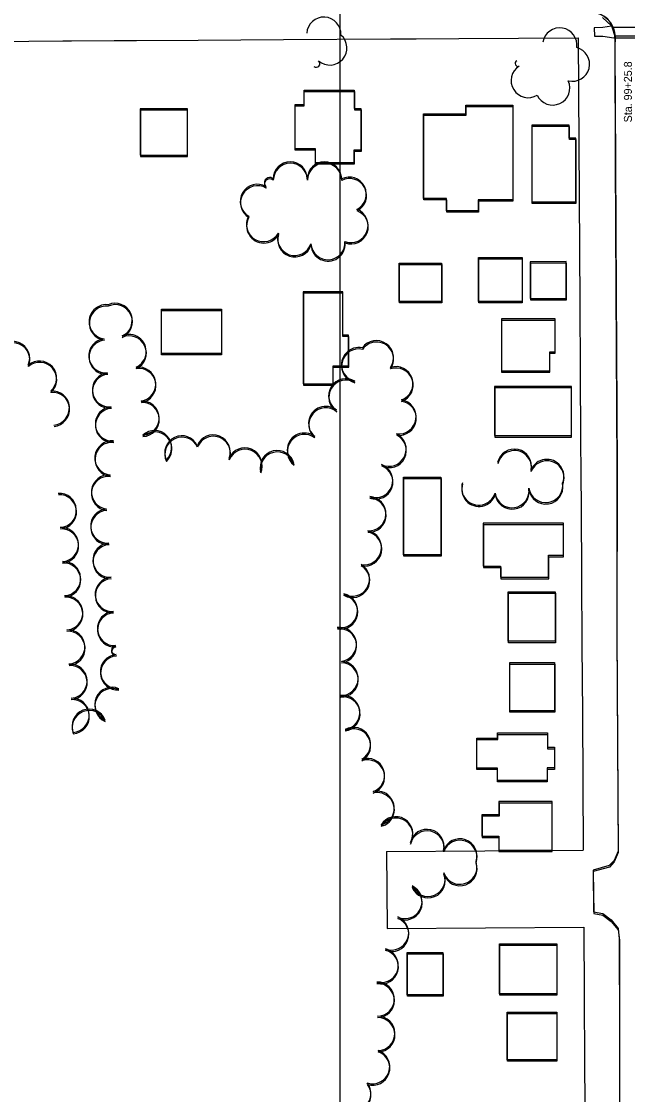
# Model space of a CAD drawing. Extents: x -25029 to 2274964, y -81170 to 687028.
# Drawn here: x 4765 to 5120, y -65944 to -65317 of the extents above; entities that cross this region are included whole.
import ezdxf

# ---------------------------------------------------------------- set-up
doc = ezdxf.new("R2010")
doc.units = 0
for name, color, linetype in [('81911BEA - GE_X_CL_50', 7, 'Continuous'), ('81911BEA - RW_X_Fee_RW', 7, 'Continuous'), ('AP_X_Misc', 7, 'Continuous'), ('BLDG', 7, 'Continuous'), ('PM_P_Crosswalk', 7, 'Continuous'), ('PV_P_Curb_Ramp', 7, 'Continuous'), ('ROAD', 7, 'Continuous'), ('TI_BORDER', 7, 'Continuous'), ('TREES', 7, 'Continuous')]:
    doc.layers.add(name, color=color, linetype=linetype)

msp = doc.modelspace()

# ---------------------------------------------------------------- linework, layer by layer
at = {"layer": '81911BEA - RW_X_Fee_RW'}
for p, q in [((4978.81, -65802.38), (5093.81, -65801.66)), ((4978.81, -65802.38), (4979.09, -65847.38)), ((4979.09, -65847.38), (5094.09, -65846.66))]:
    msp.add_line(p, q, dxfattribs=at)
for points in [[(4237.43, -65330.54), (4327.73, -65331.43), (4371.73, -65331.15), (4459.47, -65330.61), (4462.47, -65330.59), (4509.47, -65330.3), (4559.47, -65329.98), (4609.47, -65329.67), (4659.47, -65329.36), (4717.48, -65329), (4769.48, -65328.68), (4789.48, -65328.55), (4794.48, -65328.52), (4819.48, -65328.36), (4832.56, -65328.28), (4868.51, -65328.06), (4918.51, -65327.75), (4981.02, -65327.36), (4996.02, -65327.26), (5021.02, -65327.11), (5056.02, -65326.89), (5090.85, -65326.67)], [(5090.85, -65326.67), (5091.81, -65481.67), (5092.06, -65521.67), (5092.31, -65561.67), (5092.44, -65581.67), (5092.56, -65601.67), (5092.81, -65641.67), (5093.06, -65681.67), (5093.31, -65721.67), (5093.56, -65761.67), (5093.81, -65801.66)], [(5094.09, -65846.59), (5094.34, -65886.59), (5094.59, -65926.59), (5094.87, -65971.58), (5095.15, -66016.58), (5095.4, -66057.37)]]:
    msp.add_lwpolyline(points, dxfattribs=at)
at = {"layer": 'AP_X_Misc'}
msp.add_lwpolyline([(5130.67, -65311.59), (5116.65, -65311.6), (5106.3, -65311.6), (5098.7, -65311.6), (5101.27, -65312.01), (5103.67, -65312.83), (5106.4, -65314.41), (5107.93, -65315.71), (5109.73, -65317.84), (5110.77, -65319.58), (5111.51, -65321.32), (5112.06, -65323.36), (5112.27, -65324.94), (5112.31, -65326.67), (5121.52, -65326.67)], dxfattribs=at)
at = {"layer": 'BLDG'}
for points in [[(4925.28, -65365.65), (4930.54, -65365.65), (4930.54, -65357.28), (4959.93, -65357.28), (4959.94, -65368.02), (4963.8, -65368.02), (4963.8, -65392.33), (4959.7, -65392.33), (4959.7, -65399.69), (4937.18, -65399.69), (4937.18, -65391.6), (4925.29, -65391.6)], [(4925.41, -65366.47), (4930.67, -65366.47), (4930.67, -65358.1), (4960.06, -65358.1), (4960.06, -65368.84), (4963.92, -65368.84), (4963.92, -65393.15), (4959.82, -65393.15), (4959.82, -65400.51), (4937.3, -65400.51), (4937.3, -65392.42), (4925.41, -65392.42)], [(5025.15, -65371.13), (5025.14, -65366), (5052.56, -65366), (5052.57, -65421.42), (5032.43, -65421.42), (5032.43, -65427.84), (5013.94, -65427.84), (5013.94, -65420.55), (5000.49, -65420.55), (5000.49, -65371.13)], [(5025.27, -65371.96), (5025.27, -65366.83), (5052.69, -65366.83), (5052.69, -65422.25), (5032.55, -65422.25), (5032.55, -65428.67), (5014.06, -65428.67), (5014.06, -65421.38), (5000.61, -65421.38), (5000.61, -65371.96)], [(4862.28, -65395.23), (4862.28, -65368.23), (4834.67, -65368.23), (4834.67, -65395.23)], [(4862.4, -65396.04), (4862.4, -65369.04), (4834.79, -65369.04), (4834.79, -65396.04)], [(5089.49, -65422.58), (5089.49, -65385.37), (5085.64, -65385.37), (5085.64, -65377.67), (5063.7, -65377.68), (5063.7, -65422.59)], [(5089.61, -65423.42), (5089.61, -65386.21), (5085.76, -65386.21), (5085.76, -65378.51), (5063.82, -65378.51), (5063.82, -65423.42)], [(5058.08, -65455.17), (5058.08, -65480.77), (5032.56, -65480.77), (5032.56, -65455.17)], [(5010.99, -65458.39), (5010.99, -65480.87), (4986.17, -65480.88), (4986.17, -65458.4)], [(5011.1, -65459.22), (5011.1, -65481.7), (4986.28, -65481.7), (4986.28, -65459.22)], [(5058.19, -65456), (5058.19, -65481.6), (5032.67, -65481.6), (5032.67, -65456)], [(5083.88, -65479.03), (5083.88, -65457.55), (5062.8, -65457.56), (5062.8, -65479.04)], [(5083.99, -65479.87), (5083.99, -65458.39), (5062.91, -65458.39), (5062.91, -65479.87)], [(4947.52, -65528.88), (4947.52, -65518.39), (4956.57, -65518.39), (4956.57, -65500.51), (4953.18, -65500.51), (4953.18, -65475.18), (4930.02, -65475.18), (4930.02, -65528.88)], [(4947.63, -65529.7), (4947.63, -65519.21), (4956.68, -65519.21), (4956.68, -65501.33), (4953.29, -65501.33), (4953.29, -65476), (4930.13, -65476), (4930.13, -65529.7)], [(4847.11, -65485.24), (4882.16, -65485.24), (4882.16, -65511.21), (4847.11, -65511.21)], [(4847.22, -65486.05), (4882.27, -65486.05), (4882.27, -65512.02), (4847.22, -65512.02)], [(5074.26, -65521.36), (5074.26, -65510.22), (5077.33, -65510.22), (5077.33, -65491.06), (5045.96, -65491.07), (5045.96, -65521.37)], [(5074.37, -65522.2), (5074.37, -65511.06), (5077.44, -65511.06), (5077.44, -65491.9), (5046.07, -65491.9), (5046.07, -65522.2)], [(5041.98, -65559.26), (5086.93, -65559.25), (5086.93, -65530.45), (5041.98, -65530.46)], [(5042.08, -65560.09), (5087.03, -65560.09), (5087.03, -65531.29), (5042.08, -65531.29)], [(5010.62, -65583.44), (5010.63, -65628.85), (4988.72, -65628.86), (4988.71, -65583.45)], [(5010.72, -65584.27), (5010.72, -65629.68), (4988.81, -65629.68), (4988.81, -65584.27)], [(5035.31, -65635.55), (5045.46, -65635.55), (5045.46, -65642.07), (5073.55, -65642.06), (5073.55, -65629.17), (5082.21, -65629.17), (5082.2, -65610.48), (5035.3, -65610.49)], [(5035.4, -65636.38), (5045.55, -65636.38), (5045.55, -65642.9), (5073.64, -65642.9), (5073.64, -65630.01), (5082.3, -65630.01), (5082.3, -65611.32), (5035.4, -65611.32)], [(5077.43, -65650.49), (5077.43, -65679.45), (5049.93, -65679.46), (5049.93, -65650.5)], [(5077.52, -65651.33), (5077.52, -65680.29), (5050.02, -65680.29), (5050.02, -65651.33)], [(5077.07, -65691.91), (5077.08, -65720.07), (5050.81, -65720.08), (5050.8, -65691.92)], [(5077.16, -65692.75), (5077.16, -65720.91), (5050.89, -65720.91), (5050.89, -65692.75)], [(5043.69, -65753.56), (5031.5, -65753.56), (5031.5, -65736.08), (5043.71, -65736.08), (5043.71, -65733.05), (5072.86, -65733.04), (5072.86, -65741.45), (5077.02, -65741.45), (5077.02, -65753.51), (5072.66, -65753.51), (5072.66, -65760.77), (5043.69, -65760.78)], [(5043.77, -65754.39), (5031.58, -65754.39), (5031.58, -65736.91), (5043.79, -65736.91), (5043.79, -65733.88), (5072.94, -65733.88), (5072.94, -65742.29), (5077.1, -65742.29), (5077.1, -65754.35), (5072.74, -65754.35), (5072.74, -65761.61), (5043.77, -65761.61)], [(5044.53, -65773.17), (5044.54, -65780.88), (5034.57, -65780.88), (5034.57, -65793.31), (5044.38, -65793.31), (5044.38, -65801.6), (5075.66, -65801.59), (5075.65, -65773.16)], [(5044.61, -65774), (5044.61, -65781.71), (5034.64, -65781.71), (5034.64, -65794.14), (5044.45, -65794.14), (5044.45, -65802.43), (5075.73, -65802.43), (5075.73, -65774)], [(5078.33, -65856.29), (5078.34, -65885.51), (5044.93, -65885.52), (5044.92, -65856.3)], [(5078.4, -65857.13), (5078.4, -65886.35), (5044.99, -65886.35), (5044.99, -65857.13)], [(5011.8, -65861.38), (5011.8, -65886.13), (4990.94, -65886.13), (4990.94, -65861.38)], [(5011.86, -65862.21), (5011.86, -65886.96), (4991, -65886.96), (4991, -65862.21)], [(5078.41, -65896.27), (5078.41, -65924.09), (5049.43, -65924.1), (5049.43, -65896.28)], [(5078.47, -65897.11), (5078.47, -65924.93), (5049.49, -65924.93), (5049.49, -65897.11)]]:
    msp.add_lwpolyline(points, close=True, dxfattribs=at)
at = {"layer": 'PM_P_Crosswalk'}
for p, q in [((5111.16, -65320.5), (5138.25, -65320.51)), ((5112.3, -65325.5), (5136.98, -65325.51))]:
    msp.add_line(p, q, dxfattribs=at)
at = {"layer": 'PV_P_Curb_Ramp'}
msp.add_lwpolyline([(5110.81, -65319.63), (5110.35, -65319.83), (5105.3, -65320.76), (5100.3, -65320.79), (5100.34, -65325.79), (5105.34, -65325.76), (5111.8, -65326.71), (5112.31, -65326.73), (5112.3, -65326.37), (5112.31, -65325.72), (5112.29, -65325.16), (5112.23, -65324.48), (5112.1, -65323.67), (5112, -65323.06), (5111.8, -65322.26), (5111.58, -65321.52), (5111.33, -65320.85), (5111.15, -65320.4), (5110.92, -65319.88)], close=True, dxfattribs=at)
at = {"layer": 'ROAD'}
msp.add_line((5112.31, -65326.67), (5136.9, -65326.66), dxfattribs=at)
for points in [[(5105.09, -65314.81), (5110.4, -65319.65), (5112.46, -65326.29), (5112.36, -65332.07), (5112.67, -65399.63), (5113.1, -65475.16), (5113.62, -65578.92), (5113.56, -65675.23), (5114.24, -65802.98), (5111.9, -65808.4), (5109.15, -65811.43), (5099.61, -65814.02), (5099.96, -65838.54), (5105.33, -65839.47), (5110.14, -65843.21), (5114.29, -65848.22), (5114.96, -65854.2), (5115.05, -65908.22), (5115.05, -65990.41)], [(5112.31, -65326.67), (5112.23, -65331.23), (5112.55, -65398.79), (5112.99, -65474.32), (5113.52, -65578.08), (5113.47, -65674.39), (5114.17, -65802.14), (5111.83, -65807.56), (5109.08, -65810.59), (5099.54, -65813.18), (5099.89, -65837.7), (5105.26, -65838.63), (5110.07, -65842.37), (5114.22, -65847.38), (5114.89, -65853.36), (5114.99, -65907.38), (5115, -65989.57)]]:
    msp.add_lwpolyline(points, dxfattribs=at)
msp.add_arc((5097.8, -65326.11), 14.52, 357.79779, 91.57628, dxfattribs=at)
at = {"layer": 'TI_BORDER'}
msp.add_lwpolyline([(4951.64, -64448.36), (11951.64, -64448.36), (11951.64, -69048.36), (4951.64, -69048.36)], close=True, dxfattribs=at)
at = {"layer": 'TREES'}
for centre, radius, start, end in [((4942.13, -65324.58), 10, 357.12807, 177.12807), ((5080.13, -65330.87), 10, 350.92789, 170.92789), ((4945.58, -65332.65), 10, 229.19056, 49.19056), ((5087.54, -65342.14), 10, 255.76804, 75.76804), ((4937.67, -65341.81), 2.1, 229.19056, 49.19056), ((5055.62, -65341.74), 1.66, 115.49484, 295.49484), ((5061.63, -65351.72), 10, 121.96329, 301.96329), ((5076, -65356.02), 10, 204.74385, 24.74385), ((4922.45, -65409.17), 10, 359.95484, 179.95484), ((4942.45, -65409.18), 10, 359.95484, 179.95484), ((4922.56, -65409.99), 10, 359.94784, 179.94784), ((4942.56, -65410.01), 10, 359.94784, 179.94784), ((4910.37, -65411.43), 3.07, 47.60838, 227.60839), ((4910.49, -65412.25), 3.07, 47.60138, 227.60139), ((4956.96, -65418.11), 10, 296.85941, 116.85941), ((4957.08, -65418.94), 10, 296.85241, 116.85241), ((4903.23, -65422.32), 10, 59.52422, 239.52422), ((4903.34, -65423.14), 10, 59.51722, 239.51722), ((4957.98, -65436.4), 10, 249.49134, 69.49134), ((4958.09, -65437.22), 10, 249.48434, 69.48434), ((4906.85, -65435.88), 10, 150.36184, 330.36184), ((4906.96, -65436.7), 10, 150.35484, 330.35484), ((4925.03, -65443.98), 10, 161.63549, 341.63549), ((4925.14, -65444.8), 10, 161.62849, 341.62849), ((4944.5, -65446.45), 10, 183.90959, 3.90959), ((4944.61, -65447.27), 10, 183.90259, 3.90259), ((4814.81, -65492.69), 10, 83.55556, 263.55556), ((4814.92, -65493.5), 10, 83.54856, 263.54856), ((4820.04, -65491.87), 10, 294.20408, 114.20408), ((4820.14, -65492.68), 10, 294.19708, 114.19708), ((4760.04, -65514.13), 10, 336.64359, 156.64359), ((4760.14, -65514.93), 10, 336.63659, 156.63659), ((4814.67, -65512.58), 10, 95.62751, 275.62751), ((4814.78, -65513.39), 10, 95.62051, 275.62051), ((4828.21, -65510.13), 10, 294.01738, 114.01738), ((4828.31, -65510.94), 10, 294.01038, 114.01037), ((4972.84, -65513.71), 10, 325.09908, 145.09908), ((4972.95, -65514.54), 10, 325.09208, 145.09208), ((4962.43, -65517.74), 10, 77.23761, 257.23761), ((4962.53, -65518.57), 10, 77.23061, 257.23061), ((4775.8, -65525.62), 10, 311.16231, 131.16231), ((4775.9, -65526.43), 10, 311.15531, 131.15531), ((4816.69, -65532.48), 10, 95.97889, 275.97889), ((4816.79, -65533.28), 10, 95.97189, 275.97189), ((4833.78, -65529.15), 10, 278.6694, 98.6694), ((4833.88, -65529.96), 10, 278.6624, 98.6624), ((4984.25, -65528.9), 10, 288.68241, 108.68241), ((4984.35, -65529.73), 10, 288.67541, 108.67541), ((4954.91, -65535.96), 10, 57.87383, 237.87383), ((4955, -65536.79), 10, 57.86683, 237.86683), ((4783.3, -65543.11), 10, 275.25076, 95.25076), ((4783.4, -65543.91), 10, 275.24376, 95.24376), ((4818.44, -65552.4), 10, 94.01494, 274.01494), ((4818.53, -65553.21), 10, 94.00794, 274.00794), ((4835.76, -65549.02), 10, 272.66101, 92.66101), ((4835.85, -65549.83), 10, 272.65401, 92.65401), ((4943.19, -65552.12), 10, 50.24995, 230.24995), ((4943.29, -65552.94), 10, 50.24295, 230.24295), ((4986.06, -65548.28), 10, 262.009, 82.009), ((4986.16, -65549.11), 10, 262.002, 82.002), ((4843.09, -65566.28), 10, 313.37663, 133.37663), ((4818.16, -65572.32), 10, 84.37728, 264.37728), ((4843.18, -65567.09), 10, 313.36963, 133.36963), ((4859.02, -65569.34), 10, 24.9253, 204.9253), ((4859.12, -65570.15), 10, 24.9183, 204.9183), ((4877.38, -65568.82), 10, 338.28314, 158.28314), ((4877.48, -65569.64), 10, 338.27614, 158.27614), ((4930.68, -65567.72), 10, 52.29293, 232.29293), ((4930.78, -65568.54), 10, 52.28593, 232.28593), ((4980.26, -65567.16), 10, 243.82005, 63.82004), ((4980.35, -65567.98), 10, 243.81305, 63.81304), ((4818.25, -65573.13), 10, 84.37028, 264.37028), ((4895.89, -65576.4), 10, 337.2087, 157.2087), ((4895.99, -65577.21), 10, 337.2017, 157.2017), ((4914.84, -65577.95), 10, 13.41581, 193.41581), ((4914.93, -65578.77), 10, 13.40881, 193.40881), ((5053.53, -65577.13), 10, 347.45303, 167.45303), ((5053.62, -65577.97), 10, 347.44603, 167.44603), ((5072.53, -65583.11), 10, 337.60731, 157.60731), ((5072.63, -65583.95), 10, 337.60031, 157.60031), ((4972.42, -65585.52), 10, 249.95268, 69.95268), ((4972.51, -65586.35), 10, 249.94568, 69.94568), ((4816.12, -65592.22), 10, 83.90531, 263.90531), ((4816.21, -65593.03), 10, 83.89831, 263.89831), ((5032.71, -65589.84), 10, 162.13341, 342.13341), ((5032.81, -65590.67), 10, 162.12641, 342.12641), ((5071.89, -65588.42), 10, 188.60411, 8.60411), ((4787.35, -65602.97), 10, 273.59512, 93.59512), ((4787.44, -65603.78), 10, 273.58812, 93.58812), ((5052.12, -65591.41), 10, 188.59618, 8.59618), ((5052.21, -65592.25), 10, 188.58918, 8.58918), ((5071.98, -65589.26), 10, 188.59711, 8.59711), ((4968.44, -65604.9), 10, 266.8443, 86.8443), ((4968.53, -65605.73), 10, 266.8373, 86.8373), ((4815.71, -65612.14), 10, 93.78407, 273.78407), ((4815.8, -65612.95), 10, 93.77707, 273.77707), ((4788.6, -65622.93), 10, 273.59511, 93.59511), ((4788.69, -65623.74), 10, 273.58811, 93.58811), ((4965.9, -65624.69), 10, 258.51018, 78.51018), ((4965.99, -65625.51), 10, 258.50317, 78.50317), ((4817.03, -65632.1), 10, 93.78407, 273.78407), ((4817.12, -65632.91), 10, 93.77707, 273.77707), ((4789.86, -65642.89), 10, 273.59512, 93.59512), ((4789.94, -65643.7), 10, 273.58812, 93.58812), ((4958.85, -65643.11), 10, 239.60232, 59.60232), ((4958.93, -65643.94), 10, 239.59532, 59.59532), ((4818.35, -65652.05), 10, 93.78407, 273.78407), ((4818.44, -65652.86), 10, 93.77707, 273.77707), ((4791.11, -65662.85), 10, 273.59511, 93.59511), ((4791.19, -65663.66), 10, 273.58811, 93.58811), ((4951.87, -65661.55), 10, 258.97963, 78.97963), ((4951.96, -65662.38), 10, 258.97263, 78.97263), ((4819.67, -65672.01), 10, 93.78407, 273.78407), ((4819.76, -65672.82), 10, 93.77707, 273.77707), ((4792.36, -65682.81), 10, 273.59512, 93.59512), ((4792.45, -65683.62), 10, 273.58812, 93.58812), ((4951.2, -65681.29), 10, 277.12393, 97.12393), ((4951.28, -65682.12), 10, 277.11693, 97.11693), ((4821.42, -65697.2), 10, 94.23476, 274.23476), ((4820.51, -65684.61), 2.62, 93.78407, 273.78407), ((4820.59, -65685.42), 2.62, 93.77707, 273.77707), ((4793.62, -65702.77), 10, 273.59511, 93.59511), ((4793.7, -65703.58), 10, 273.58811, 93.58811), ((4821.5, -65698.01), 10, 94.22776, 274.22776), ((4952.16, -65701.21), 10, 268.40331, 88.40331), ((4952.24, -65702.04), 10, 268.39631, 88.39631), ((4818.15, -65716.33), 10, 66.40592, 246.40592), ((4794.87, -65722.73), 10, 273.59512, 93.59512), ((4818.23, -65717.14), 10, 66.39892, 246.39892), ((4953.21, -65721.12), 10, 277.60004, 97.60004), ((4953.29, -65721.94), 10, 277.59304, 97.59304), ((4794.95, -65723.54), 10, 273.58812, 93.58812), ((4804.83, -65729.11), 10, 21.15311, 201.15311), ((4804.9, -65729.91), 10, 21.14611, 201.14611), ((4959.43, -65739.75), 10, 299.30828, 119.30828), ((4959.5, -65740.58), 10, 299.30128, 119.30128), ((4967.62, -65757.91), 10, 289.28739, 109.28739), ((4967.7, -65758.74), 10, 289.28039, 109.28039), ((4973.27, -65777.07), 10, 283.54819, 103.54819), ((4973.34, -65777.9), 10, 283.54119, 103.54119), ((4984.16, -65791.98), 10, 328.7222, 148.7222), ((4984.23, -65792.81), 10, 328.7152, 148.7152), ((5002.45, -65799.43), 10, 346.97213, 166.97213), ((5002.52, -65800.26), 10, 346.96513, 166.96513), ((5021.65, -65804.93), 10, 341.04881, 161.04881), ((5021.72, -65805.76), 10, 341.04181, 161.04181), ((5021.68, -65811.52), 10, 199.48985, 19.48985), ((5021.75, -65812.35), 10, 199.48285, 19.48285), ((5003.01, -65818.68), 10, 202.48134, 22.48134), ((5003.08, -65819.51), 10, 202.47434, 22.47434), ((4989.55, -65831.57), 10, 245.04062, 65.04062), ((4989.62, -65832.4), 10, 245.03362, 65.03362), ((4981.74, -65849.96), 10, 248.93197, 68.93197), ((4981.8, -65850.79), 10, 248.92497, 68.92497), ((4975.64, -65868.98), 10, 255.50301, 75.50301), ((4975.7, -65869.8), 10, 255.49601, 75.49601), ((4973.33, -65888.66), 10, 271.11444, 91.11444), ((4973.39, -65889.48), 10, 271.10744, 91.10744), ((4973.67, -65908.65), 10, 270.82349, 90.82349), ((4973.72, -65909.48), 10, 270.81649, 90.81649), ((4970.66, -65928.14), 10, 251.64387, 71.64387), ((4970.72, -65928.97), 10, 251.63687, 71.63687), ((4959.64, -65943.8), 10, 218.08986, 38.08986), ((4959.69, -65944.63), 10, 218.08286, 38.08286)]:
    msp.add_arc(centre, radius, start, end, dxfattribs=at)

# ---------------------------------------------------------------- texts
at = {"layer": '81911BEA - GE_X_CL_50'}
msp.add_text('Sta. 99+25.8', height=4.68, rotation=90.01192, dxfattribs=at).set_placement((5122.3, -65376.14))

doc.saveas('drawing.dxf')
